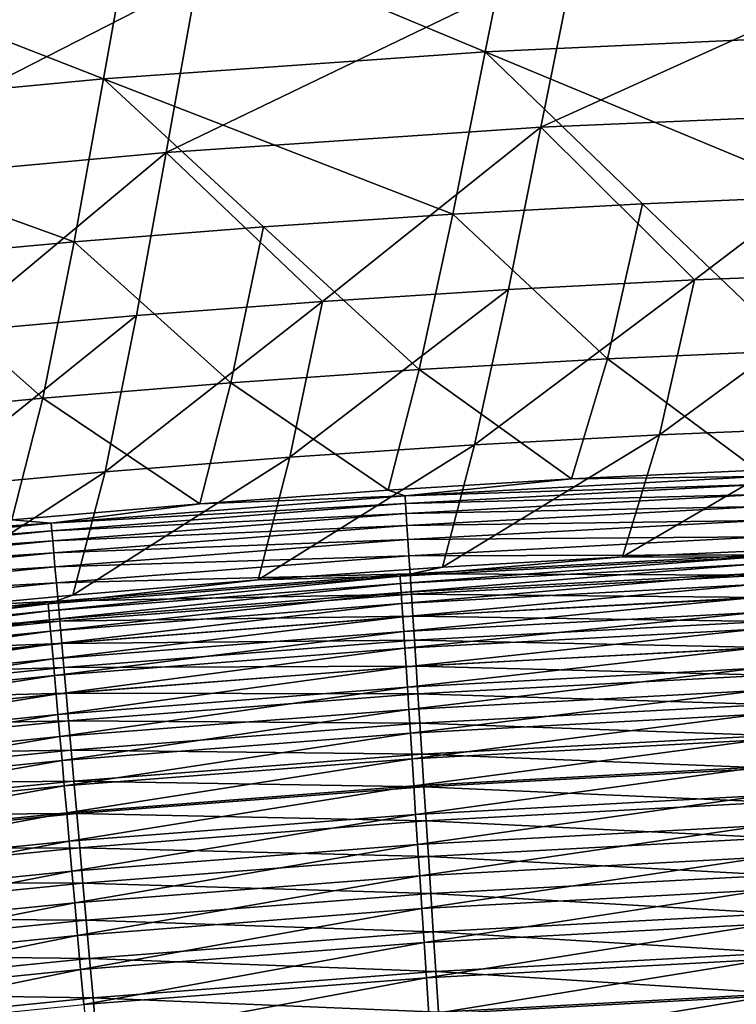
# Model space of a CAD drawing. Header units: metres. Extents: x 0 to 1400, y -1400 to 0.
# Tile 273 of 338: x 817 to 844, y -135 to -98. Entities that reach past the tile are written whole.
import ezdxf

# ---------------------------------------------------------------- set-up
doc = ezdxf.new("R2010")
doc.units = ezdxf.units.M

msp = doc.modelspace()

# ---------------------------------------------------------------- linework, layer by layer
at = {"layer": 'None'}
for points in [[(835.707336, -92.995537, -256.151703), (850.00647, -92.378143, -256.139282), (848.597961, -98.737732, -312.105896)], [(834.427734, -99.387321, -312.117767), (821.422302, -93.965294, -256.16391), (835.707336, -92.995537, -256.151703)], [(834.427734, -99.387321, -312.117767), (835.707336, -92.995537, -256.151703), (848.597961, -98.737732, -312.105896)], [(807.162109, -95.279083, -256.175842), (821.422302, -93.965294, -256.16391), (820.271362, -100.387978, -312.129456)], [(821.422302, -93.965294, -256.16391), (834.427734, -99.387321, -312.117767), (820.271362, -100.387978, -312.129456)], [(820.271362, -100.387978, -312.129456), (806.139832, -101.731453, -312.1409), (807.162109, -95.279083, -256.175842)], [(837.770447, -95.802605, -255.783234), (836.487122, -102.188072, -311.76825), (851.814026, -95.242218, -255.770767)], [(836.487122, -102.188072, -311.76825), (850.403198, -101.595322, -311.756378), (851.814026, -95.242218, -255.770767)], [(823.745605, -96.708725, -255.795364), (822.589233, -103.125397, -311.779846), (837.770447, -95.802605, -255.783234)], [(822.589233, -103.125397, -311.779846), (836.487122, -102.188072, -311.76825), (837.770447, -95.802605, -255.783234)], [(809.747559, -97.9524, -255.807129), (808.717896, -104.399185, -311.791107), (823.745605, -96.708725, -255.795364)], [(808.717896, -104.399185, -311.791107), (822.589233, -103.125397, -311.779846), (823.745605, -96.708725, -255.795364)], [(848.597961, -98.737732, -312.105896), (847.285217, -104.731667, -368.077606), (834.427734, -99.387321, -312.117767)], [(820.271362, -100.387978, -312.129456), (834.427734, -99.387321, -312.117767), (833.227356, -105.412666, -368.087524)], [(834.427734, -99.387321, -312.117767), (840.25531, -105.027962, -368.082581), (833.227356, -105.412666, -368.087524)], [(847.285217, -104.731667, -368.077606), (840.25531, -105.027962, -368.082581), (834.427734, -99.387321, -312.117767)], [(819.183044, -106.443222, -368.09729), (806.139832, -101.731453, -312.1409), (820.271362, -100.387978, -312.129456)], [(826.202759, -105.884758, -368.092438), (819.183044, -106.443222, -368.09729), (820.271362, -100.387978, -312.129456)], [(833.227356, -105.412666, -368.087524), (826.202759, -105.884758, -368.092438), (820.271362, -100.387978, -312.129456)], [(819.183044, -106.443222, -368.09729), (812.169434, -107.087036, -368.102081), (806.139832, -101.731453, -312.1409)], [(842.185059, -107.85218, -367.756226), (850.403198, -101.595322, -311.756378), (836.487122, -102.188072, -311.76825)], [(850.403198, -101.595322, -311.756378), (842.185059, -107.85218, -367.756226), (849.089233, -107.583435, -367.751282)], [(828.387756, -108.649124, -367.766022), (836.487122, -102.188072, -311.76825), (822.589233, -103.125397, -311.779846)], [(835.28418, -108.207748, -367.761169), (836.487122, -102.188072, -311.76825), (828.387756, -108.649124, -367.766022)], [(835.28418, -108.207748, -367.761169), (842.185059, -107.85218, -367.756226), (836.487122, -102.188072, -311.76825)], [(822.589233, -103.125397, -311.779846), (808.717896, -104.399185, -311.791107), (814.612427, -109.785255, -367.775604)], [(821.496826, -109.175293, -367.770844), (822.589233, -103.125397, -311.779846), (814.612427, -109.785255, -367.775604)], [(821.496826, -109.175293, -367.770844), (828.387756, -108.649124, -367.766022), (822.589233, -103.125397, -311.779846)], [(840.25531, -105.027962, -368.082581), (847.285217, -104.731667, -368.077606), (845.94104, -110.462967, -424.034454)], [(833.227356, -105.412666, -368.087524), (840.25531, -105.027962, -368.082581), (838.956543, -110.776886, -424.037811)], [(838.956543, -110.776886, -424.037811), (840.25531, -105.027962, -368.082581), (845.94104, -110.462967, -424.034454)], [(826.202759, -105.884758, -368.092438), (833.227356, -105.412666, -368.087524), (831.97406, -111.178688, -424.041107)], [(831.97406, -111.178688, -424.041107), (833.227356, -105.412666, -368.087524), (838.956543, -110.776886, -424.037811)], [(819.183044, -106.443222, -368.09729), (826.202759, -105.884758, -368.092438), (824.994873, -111.667366, -424.044342)], [(824.994873, -111.667366, -424.044342), (826.202759, -105.884758, -368.092438), (831.97406, -111.178688, -424.041107)], [(812.169434, -107.087036, -368.102081), (819.183044, -106.443222, -368.09729), (818.020508, -112.241913, -424.047577)], [(818.020508, -112.241913, -424.047577), (819.183044, -106.443222, -368.09729), (824.994873, -111.667366, -424.044342)], [(811.052246, -112.901299, -424.05072), (812.169434, -107.087036, -368.102081), (818.020508, -112.241913, -424.047577)], [(842.185059, -107.85218, -367.756226), (840.88623, -113.596268, -423.743256), (849.089233, -107.583435, -367.751282)], [(840.88623, -113.596268, -423.743256), (847.745483, -113.309891, -423.73999), (849.089233, -107.583435, -367.751282)], [(835.28418, -108.207748, -367.761169), (834.030212, -113.969002, -423.746521), (842.185059, -107.85218, -367.756226)], [(834.030212, -113.969002, -423.746521), (840.88623, -113.596268, -423.743256), (842.185059, -107.85218, -367.756226)], [(828.387756, -108.649124, -367.766022), (827.178528, -114.427063, -423.749756), (835.28418, -108.207748, -367.761169)], [(827.178528, -114.427063, -423.749756), (834.030212, -113.969002, -423.746521), (835.28418, -108.207748, -367.761169)], [(821.496826, -109.175293, -367.770844), (820.332275, -114.969452, -423.752991), (828.387756, -108.649124, -367.766022)], [(820.332275, -114.969452, -423.752991), (827.178528, -114.427063, -423.749756), (828.387756, -108.649124, -367.766022)], [(814.612427, -109.785255, -367.775604), (813.492432, -115.595161, -423.756195), (821.496826, -109.175293, -367.770844)], [(813.492432, -115.595161, -423.756195), (820.332275, -114.969452, -423.752991), (821.496826, -109.175293, -367.770844)], [(838.956543, -110.776886, -424.037811), (845.94104, -110.462967, -424.034454), (844.507813, -114.901627, -469.175873)], [(831.97406, -111.178688, -424.041107), (838.956543, -110.776886, -424.037811), (837.627258, -115.231415, -469.176697)], [(837.627258, -115.231415, -469.176697), (838.956543, -110.776886, -424.037811), (844.507813, -114.901627, -469.175873)], [(824.994873, -111.667366, -424.044342), (831.97406, -111.178688, -424.041107), (830.822388, -115.642654, -469.177063)], [(830.822388, -115.642654, -469.177063), (831.97406, -111.178688, -424.041107), (837.627258, -115.231415, -469.176697)], [(818.020508, -112.241913, -424.047577), (824.994873, -111.667366, -424.044342), (823.840942, -116.151688, -469.176971)], [(823.840942, -116.151688, -469.176971), (824.994873, -111.667366, -424.044342), (830.822388, -115.642654, -469.177063)], [(811.052246, -112.901299, -424.05072), (818.020508, -112.241913, -424.047577), (816.874939, -116.746742, -469.176422)], [(816.874939, -116.746742, -469.176422), (818.020508, -112.241913, -424.047577), (823.840942, -116.151688, -469.176971)], [(840.88623, -113.596268, -423.743256), (839.522766, -118.121513, -468.884491), (847.745483, -113.309891, -423.73999)], [(839.522766, -118.121513, -468.884491), (846.241028, -117.820259, -468.883636), (847.745483, -113.309891, -423.73999)], [(834.030212, -113.969002, -423.746521), (832.840149, -118.503632, -468.884918), (840.88623, -113.596268, -423.743256)], [(832.840149, -118.503632, -468.884918), (839.522766, -118.121513, -468.884491), (840.88623, -113.596268, -423.743256)], [(827.178528, -114.427063, -423.749756), (826.007507, -118.978569, -468.884949), (834.030212, -113.969002, -423.746521)], [(826.007507, -118.978569, -468.884949), (832.840149, -118.503632, -468.884918), (834.030212, -113.969002, -423.746521)], [(820.332275, -114.969452, -423.752991), (819.13562, -119.541382, -468.884552), (827.178528, -114.427063, -423.749756)], [(819.13562, -119.541382, -468.884552), (826.007507, -118.978569, -468.884949), (827.178528, -114.427063, -423.749756)], [(813.492432, -115.595161, -423.756195), (812.310181, -120.184166, -468.883759), (820.332275, -114.969452, -423.752991)], [(812.310181, -120.184166, -468.883759), (819.13562, -119.541382, -468.884552), (820.332275, -114.969452, -423.752991)], [(837.627258, -115.231415, -469.176697), (844.507813, -114.901627, -469.175873), (844.60022, -115.146683, -470.892548)], [(831.452332, -115.852798, -470.894226), (830.822388, -115.642654, -469.177063), (837.627258, -115.231415, -469.176697)], [(831.452332, -115.852798, -470.894226), (837.627258, -115.231415, -469.176697), (844.60022, -115.146683, -470.892548)], [(831.452332, -115.852798, -470.894226), (844.60022, -115.146683, -470.892548), (844.612, -115.436302, -472.614105)], [(823.840942, -116.151688, -469.176971), (830.822388, -115.642654, -469.177063), (831.452332, -115.852798, -470.894226)], [(844.612, -115.436302, -472.614105), (831.471069, -116.14212, -472.615753), (831.452332, -115.852798, -470.894226)], [(844.627014, -115.805267, -474.323456), (831.471069, -116.14212, -472.615753), (844.612, -115.436302, -472.614105)], [(818.327576, -116.867218, -470.894379), (823.840942, -116.151688, -469.176971), (831.452332, -115.852798, -470.894226)], [(831.471069, -116.14212, -472.615753), (818.327576, -116.867218, -470.894379), (831.452332, -115.852798, -470.894226)], [(831.471069, -116.14212, -472.615753), (844.627014, -115.805267, -474.323456), (831.494934, -116.510674, -474.325073)], [(831.494934, -116.510674, -474.325073), (844.627014, -115.805267, -474.323456), (844.645142, -116.252487, -476.016357)], [(818.327576, -116.867218, -470.894379), (816.874939, -116.746742, -469.176422), (823.840942, -116.151688, -469.176971)], [(818.327576, -116.867218, -470.894379), (831.471069, -116.14212, -472.615753), (818.353149, -117.156021, -472.615936)], [(818.353149, -117.156021, -472.615936), (831.471069, -116.14212, -472.615753), (831.494934, -116.510674, -474.325073)], [(844.645142, -116.252487, -476.016357), (831.523865, -116.957367, -476.017883), (831.494934, -116.510674, -474.325073)], [(844.666443, -116.776886, -477.688507), (831.523865, -116.957367, -476.017883), (844.645142, -116.252487, -476.016357)], [(809.93396, -117.425499, -469.175415), (816.874939, -116.746742, -469.176422), (818.327576, -116.867218, -470.894379)], [(831.494934, -116.510674, -474.325073), (818.385681, -117.523895, -474.325256), (818.353149, -117.156021, -472.615936)], [(831.523865, -116.957367, -476.017883), (818.385681, -117.523895, -474.325256), (831.494934, -116.510674, -474.325073)], [(844.666443, -116.776886, -477.688507), (831.557739, -117.481133, -477.690002), (831.523865, -116.957367, -476.017883)], [(844.690857, -117.377365, -479.335693), (831.557739, -117.481133, -477.690002), (844.666443, -116.776886, -477.688507)], [(805.234924, -118.181816, -470.892975), (809.93396, -117.425499, -469.175415), (818.327576, -116.867218, -470.894379)], [(805.234924, -118.181816, -470.892975), (818.327576, -116.867218, -470.894379), (818.353149, -117.156021, -472.615936)], [(818.353149, -117.156021, -472.615936), (805.26709, -118.469894, -472.614594), (805.234924, -118.181816, -470.892975)], [(818.385681, -117.523895, -474.325256), (805.26709, -118.469894, -472.614594), (818.353149, -117.156021, -472.615936)], [(831.523865, -116.957367, -476.017883), (818.42511, -117.969772, -476.018097), (818.385681, -117.523895, -474.325256)], [(831.557739, -117.481133, -477.690002), (818.42511, -117.969772, -476.018097), (831.523865, -116.957367, -476.017883)], [(818.385681, -117.523895, -474.325256), (805.308105, -118.836853, -474.323975), (805.26709, -118.469894, -472.614594)], [(818.42511, -117.969772, -476.018097), (805.308105, -118.836853, -474.323975), (818.385681, -117.523895, -474.325256)], [(831.557739, -117.481133, -477.690002), (818.471313, -118.492561, -477.690216), (818.42511, -117.969772, -476.018097)], [(831.596558, -118.080864, -479.337128), (818.471313, -118.492561, -477.690216), (831.557739, -117.481133, -477.690002)], [(844.690857, -117.377365, -479.335693), (831.596558, -118.080864, -479.337128), (831.557739, -117.481133, -477.690002)], [(844.718262, -118.052849, -480.953674), (831.596558, -118.080864, -479.337128), (844.690857, -117.377365, -479.335693)], [(846.241028, -117.820259, -468.883636), (839.522766, -118.121513, -468.884491), (844.345459, -118.129211, -470.464417)], [(818.42511, -117.969772, -476.018097), (805.357788, -119.281631, -476.016907), (805.308105, -118.836853, -474.323975)], [(818.471313, -118.492561, -477.690216), (805.357788, -119.281631, -476.016907), (818.42511, -117.969772, -476.018097)], [(818.471313, -118.492561, -477.690216), (831.596558, -118.080864, -479.337128), (818.524231, -119.091179, -479.337341)], [(818.524231, -119.091179, -479.337341), (831.596558, -118.080864, -479.337128), (831.640198, -118.755493, -480.955048)], [(844.345459, -118.129211, -470.464417), (839.522766, -118.121513, -468.884491), (831.269165, -118.840469, -470.465942)], [(839.522766, -118.121513, -468.884491), (832.840149, -118.503632, -468.884918), (831.269165, -118.840469, -470.465942)], [(844.345459, -118.129211, -470.464417), (831.269165, -118.840469, -470.465942), (831.286621, -119.106911, -472.051605)], [(844.345459, -118.129211, -470.464417), (831.286621, -119.106911, -472.051605), (844.356506, -118.395935, -472.05011)], [(831.596558, -118.080864, -479.337128), (844.718262, -118.052849, -480.953674), (831.640198, -118.755493, -480.955048)], [(831.640198, -118.755493, -480.955048), (844.718262, -118.052849, -480.953674), (844.748657, -118.802246, -482.538177)], [(805.357788, -119.281631, -476.016907), (818.471313, -118.492561, -477.690216), (805.416077, -119.803131, -477.689087)], [(805.416077, -119.803131, -477.689087), (818.471313, -118.492561, -477.690216), (818.524231, -119.091179, -479.337341)], [(831.269165, -118.840469, -470.465942), (832.840149, -118.503632, -468.884918), (826.007507, -118.978569, -468.884949)], [(844.356506, -118.395935, -472.05011), (831.286621, -119.106911, -472.051605), (831.308777, -119.446335, -473.626007)], [(844.356506, -118.395935, -472.05011), (831.308777, -119.446335, -473.626007), (844.370544, -118.735748, -473.624573)], [(831.269165, -118.840469, -470.465942), (826.007507, -118.978569, -468.884949), (818.215576, -119.858162, -470.466034)], [(831.269165, -118.840469, -470.465942), (818.215576, -119.858162, -470.466034), (818.239258, -120.124123, -472.051727)], [(826.007507, -118.978569, -468.884949), (819.13562, -119.541382, -468.884552), (818.215576, -119.858162, -470.466034)], [(831.286621, -119.106911, -472.051605), (831.269165, -118.840469, -470.465942), (818.239258, -120.124123, -472.051727)], [(818.58374, -119.764549, -480.955261), (818.524231, -119.091179, -479.337341), (831.640198, -118.755493, -480.955048)], [(818.58374, -119.764549, -480.955261), (831.640198, -118.755493, -480.955048), (831.688599, -119.503937, -482.53949)], [(844.370544, -118.735748, -473.624573), (831.308777, -119.446335, -473.626007), (831.335693, -119.857735, -475.185242)], [(844.370544, -118.735748, -473.624573), (831.335693, -119.857735, -475.185242), (844.387573, -119.147636, -475.183838)], [(831.688599, -119.503937, -482.53949), (831.640198, -118.755493, -480.955048), (844.748657, -118.802246, -482.538177)], [(844.748657, -118.802246, -482.538177), (844.781982, -119.624283, -484.085205), (831.688599, -119.503937, -482.53949)], [(805.482727, -120.400291, -479.336304), (805.416077, -119.803131, -477.689087), (818.524231, -119.091179, -479.337341)], [(818.524231, -119.091179, -479.337341), (818.58374, -119.764549, -480.955261), (805.482727, -120.400291, -479.336304)], [(818.239258, -120.124123, -472.051727), (818.26947, -120.462921, -473.626129), (831.286621, -119.106911, -472.051605)], [(831.286621, -119.106911, -472.051605), (818.26947, -120.462921, -473.626129), (831.308777, -119.446335, -473.626007)], [(844.387573, -119.147636, -475.183838), (831.335693, -119.857735, -475.185242), (831.367249, -120.340118, -476.725372)], [(844.387573, -119.147636, -475.183838), (831.367249, -120.340118, -476.725372), (844.407471, -119.630615, -476.72403)], [(818.58374, -119.764549, -480.955261), (805.557739, -121.072021, -480.954315), (805.482727, -120.400291, -479.336304)], [(805.557739, -121.072021, -480.954315), (818.58374, -119.764549, -480.955261), (818.649719, -120.511589, -482.539703)], [(818.215576, -119.858162, -470.466034), (819.13562, -119.541382, -468.884552), (812.310181, -120.184166, -468.883759)], [(831.308777, -119.446335, -473.626007), (818.26947, -120.462921, -473.626129), (818.30603, -120.873558, -475.185394)], [(831.308777, -119.446335, -473.626007), (818.30603, -120.873558, -475.185394), (831.335693, -119.857735, -475.185242)], [(818.649719, -120.511589, -482.539703), (818.58374, -119.764549, -480.955261), (831.688599, -119.503937, -482.53949)], [(831.688599, -119.503937, -482.53949), (831.741699, -120.324905, -484.086456), (818.649719, -120.511589, -482.539703)], [(844.407471, -119.630615, -476.72403), (831.367249, -120.340118, -476.725372), (831.403381, -120.892471, -478.242523)], [(844.407471, -119.630615, -476.72403), (831.403381, -120.892471, -478.242523), (844.430359, -120.18367, -478.241211)], [(844.781982, -119.624283, -484.085205), (831.741699, -120.324905, -484.086456), (831.688599, -119.503937, -482.53949)], [(831.741699, -120.324905, -484.086456), (844.781982, -119.624283, -484.085205), (844.818176, -120.516853, -485.591736)], [(818.215576, -119.858162, -470.466034), (812.310181, -120.184166, -468.883759), (805.193604, -121.174225, -470.464691)], [(818.215576, -119.858162, -470.466034), (805.193604, -121.174225, -470.464691), (805.22345, -121.439514, -472.050446)], [(818.239258, -120.124123, -472.051727), (818.215576, -119.858162, -470.466034), (805.22345, -121.439514, -472.050446)], [(805.22345, -121.439514, -472.050446), (805.261414, -121.777466, -473.624939), (818.239258, -120.124123, -472.051727)], [(805.261414, -121.777466, -473.624939), (818.26947, -120.462921, -473.626129), (818.239258, -120.124123, -472.051727)], [(831.335693, -119.857735, -475.185242), (818.30603, -120.873558, -475.185394), (818.348938, -121.355042, -476.725525)], [(831.335693, -119.857735, -475.185242), (818.348938, -121.355042, -476.725525), (831.367249, -120.340118, -476.725372)], [(818.26947, -120.462921, -473.626129), (805.261414, -121.777466, -473.624939), (805.307434, -122.187088, -475.184265)], [(818.26947, -120.462921, -473.626129), (805.307434, -122.187088, -475.184265), (818.30603, -120.873558, -475.185394)], [(831.367249, -120.340118, -476.725372), (818.348938, -121.355042, -476.725525), (818.39801, -121.906364, -478.242706)], [(831.367249, -120.340118, -476.725372), (818.39801, -121.906364, -478.242706), (831.403381, -120.892471, -478.242523)], [(831.741699, -120.324905, -484.086456), (818.722107, -121.331009, -484.08667), (818.649719, -120.511589, -482.539703)], [(818.722107, -121.331009, -484.08667), (831.741699, -120.324905, -484.086456), (831.799316, -121.216316, -485.592896)], [(844.430359, -120.18367, -478.241211), (831.403381, -120.892471, -478.242523), (831.44397, -121.513817, -479.732758)], [(844.430359, -120.18367, -478.241211), (831.44397, -121.513817, -479.732758), (844.455994, -120.805809, -479.731506)], [(831.799316, -121.216316, -485.592896), (831.741699, -120.324905, -484.086456), (844.818176, -120.516853, -485.591736)], [(805.640991, -121.817238, -482.538818), (805.557739, -121.072021, -480.954315), (818.649719, -120.511589, -482.539703)], [(818.649719, -120.511589, -482.539703), (818.722107, -121.331009, -484.08667), (805.640991, -121.817238, -482.538818)], [(844.455994, -120.805809, -479.731506), (831.44397, -121.513817, -479.732758), (831.489075, -122.203148, -481.192169)], [(844.455994, -120.805809, -479.731506), (831.489075, -122.203148, -481.192169), (844.484497, -121.496025, -481.190979)], [(844.818176, -120.516853, -485.591736), (844.857178, -121.477684, -487.054932), (831.799316, -121.216316, -485.592896)], [(818.30603, -120.873558, -475.185394), (805.307434, -122.187088, -475.184265), (805.361389, -122.667374, -476.724487)], [(818.30603, -120.873558, -475.185394), (805.361389, -122.667374, -476.724487), (818.348938, -121.355042, -476.725525)], [(831.403381, -120.892471, -478.242523), (818.39801, -121.906364, -478.242706), (818.453247, -122.526535, -479.732941)], [(831.403381, -120.892471, -478.242523), (818.453247, -122.526535, -479.732941), (831.44397, -121.513817, -479.732758)], [(818.80072, -122.220741, -485.59314), (818.722107, -121.331009, -484.08667), (831.799316, -121.216316, -485.592896)], [(831.799316, -121.216316, -485.592896), (831.861328, -122.17588, -487.05603), (818.80072, -122.220741, -485.59314)], [(844.857178, -121.477684, -487.054932), (831.861328, -122.17588, -487.05603), (831.799316, -121.216316, -485.592896)], [(818.348938, -121.355042, -476.725525), (805.361389, -122.667374, -476.724487), (805.423218, -123.217339, -478.24173)], [(818.348938, -121.355042, -476.725525), (805.423218, -123.217339, -478.24173), (818.39801, -121.906364, -478.242706)], [(818.722107, -121.331009, -484.08667), (805.732239, -122.634674, -484.085876), (805.640991, -121.817238, -482.538818)], [(805.732239, -122.634674, -484.085876), (818.722107, -121.331009, -484.08667), (818.80072, -122.220741, -485.59314)], [(831.44397, -121.513817, -479.732758), (818.453247, -122.526535, -479.732941), (818.514526, -123.214561, -481.192352)], [(831.44397, -121.513817, -479.732758), (818.514526, -123.214561, -481.192352), (831.489075, -122.203148, -481.192169)], [(844.484497, -121.496025, -481.190979), (831.489075, -122.203148, -481.192169), (831.538452, -122.959274, -482.617035)], [(844.484497, -121.496025, -481.190979), (831.538452, -122.959274, -482.617035), (844.515747, -122.253151, -482.615906)], [(831.861328, -122.17588, -487.05603), (844.857178, -121.477684, -487.054932), (844.898804, -122.504478, -488.472015)], [(818.39801, -121.906364, -478.242706), (805.423218, -123.217339, -478.24173), (805.492676, -123.835991, -479.732025)], [(818.39801, -121.906364, -478.242706), (805.492676, -123.835991, -479.732025), (818.453247, -122.526535, -479.732941)], [(805.831299, -123.522247, -485.592407), (805.732239, -122.634674, -484.085876), (818.80072, -122.220741, -485.59314)], [(818.80072, -122.220741, -485.59314), (818.885315, -123.178497, -487.056274), (805.831299, -123.522247, -485.592407)], [(831.489075, -122.203148, -481.192169), (818.514526, -123.214561, -481.192352), (818.581726, -123.969254, -482.617249)], [(831.489075, -122.203148, -481.192169), (818.581726, -123.969254, -482.617249), (831.538452, -122.959274, -482.617035)], [(831.861328, -122.17588, -487.05603), (818.885315, -123.178497, -487.056274), (818.80072, -122.220741, -485.59314)], [(818.885315, -123.178497, -487.056274), (831.861328, -122.17588, -487.05603), (831.927673, -123.201309, -488.473053)], [(844.515747, -122.253151, -482.615906), (831.538452, -122.959274, -482.617035), (831.592102, -123.780289, -484.004608)], [(844.515747, -122.253151, -482.615906), (831.592102, -123.780289, -484.004608), (844.549683, -123.075249, -484.00354)], [(831.927673, -123.201309, -488.473053), (831.861328, -122.17588, -487.05603), (844.898804, -122.504478, -488.472015)], [(818.453247, -122.526535, -479.732941), (805.492676, -123.835991, -479.732025), (805.569763, -124.522331, -481.191528)], [(818.453247, -122.526535, -479.732941), (805.569763, -124.522331, -481.191528), (818.514526, -123.214561, -481.192352)], [(844.898804, -122.504478, -488.472015), (844.942993, -123.594948, -489.84021), (831.927673, -123.201309, -488.473053)], [(831.538452, -122.959274, -482.617035), (818.581726, -123.969254, -482.617249), (818.654663, -124.788712, -484.004791)], [(831.538452, -122.959274, -482.617035), (818.654663, -124.788712, -484.004791), (831.592102, -123.780289, -484.004608)], [(818.514526, -123.214561, -481.192352), (805.569763, -124.522331, -481.191528), (805.654297, -125.275185, -482.616486)], [(818.514526, -123.214561, -481.192352), (805.654297, -125.275185, -482.616486), (818.581726, -123.969254, -482.617249)], [(818.885315, -123.178497, -487.056274), (805.937988, -124.477684, -487.055603), (805.831299, -123.522247, -485.592407)], [(805.937988, -124.477684, -487.055603), (818.885315, -123.178497, -487.056274), (818.975708, -124.201988, -488.473297)], [(818.975708, -124.201988, -488.473297), (818.885315, -123.178497, -487.056274), (831.927673, -123.201309, -488.473053)], [(831.927673, -123.201309, -488.473053), (831.998047, -124.290321, -489.841187), (818.975708, -124.201988, -488.473297)], [(844.549683, -123.075249, -484.00354), (831.592102, -123.780289, -484.004608), (831.649841, -124.664078, -485.352264)], [(844.549683, -123.075249, -484.00354), (831.649841, -124.664078, -485.352264), (844.586182, -123.960213, -485.351257)], [(844.942993, -123.594948, -489.84021), (831.998047, -124.290321, -489.841187), (831.927673, -123.201309, -488.473053)], [(831.592102, -123.780289, -484.004608), (818.654663, -124.788712, -484.004791), (818.733154, -125.670815, -485.352478)], [(831.592102, -123.780289, -484.004608), (818.733154, -125.670815, -485.352478), (831.649841, -124.664078, -485.352264)], [(831.998047, -124.290321, -489.841187), (844.942993, -123.594948, -489.84021), (844.989746, -124.746788, -491.156708)], [(818.581726, -123.969254, -482.617249), (805.654297, -125.275185, -482.616486), (805.746155, -126.092644, -484.00412)], [(818.581726, -123.969254, -482.617249), (805.746155, -126.092644, -484.00412), (818.654663, -124.788712, -484.004791)], [(844.586182, -123.960213, -485.351257), (831.649841, -124.664078, -485.352264), (831.711548, -125.608528, -486.657471)], [(844.586182, -123.960213, -485.351257), (831.711548, -125.608528, -486.657471), (844.625183, -124.905937, -486.656525)], [(806.051941, -125.498695, -488.472687), (805.937988, -124.477684, -487.055603), (818.975708, -124.201988, -488.473297)], [(818.975708, -124.201988, -488.473297), (819.071716, -125.288933, -489.8414), (806.051941, -125.498695, -488.472687)], [(831.998047, -124.290321, -489.841187), (819.071716, -125.288933, -489.8414), (818.975708, -124.201988, -488.473297)], [(832.072388, -125.440628, -491.157593), (819.071716, -125.288933, -489.8414), (831.998047, -124.290321, -489.841187)], [(844.989746, -124.746788, -491.156708), (832.072388, -125.440628, -491.157593), (831.998047, -124.290321, -489.841187)], [(818.654663, -124.788712, -484.004791), (805.746155, -126.092644, -484.00412), (805.844971, -126.972603, -485.351868)], [(818.654663, -124.788712, -484.004791), (805.844971, -126.972603, -485.351868), (818.733154, -125.670815, -485.352478)], [(831.649841, -124.664078, -485.352264), (818.733154, -125.670815, -485.352478), (818.817078, -126.613472, -486.657684)], [(831.649841, -124.664078, -485.352264), (818.817078, -126.613472, -486.657684), (831.711548, -125.608528, -486.657471)], [(845.038818, -125.957726, -492.418701), (832.072388, -125.440628, -491.157593), (844.989746, -124.746788, -491.156708)], [(844.625183, -124.905937, -486.656525), (831.711548, -125.608528, -486.657471), (831.7771, -126.611549, -487.917603)], [(844.625183, -124.905937, -486.656525), (831.7771, -126.611549, -487.917603), (844.666626, -125.910316, -487.916718)], [(819.071716, -125.288933, -489.8414), (806.173035, -126.583023, -489.840881), (806.051941, -125.498695, -488.472687)], [(806.173035, -126.583023, -489.840881), (819.071716, -125.288933, -489.8414), (819.173157, -126.437057, -491.157837)], [(831.711548, -125.608528, -486.657471), (818.817078, -126.613472, -486.657684), (818.906128, -127.614571, -487.917816)], [(831.711548, -125.608528, -486.657471), (818.906128, -127.614571, -487.917816), (831.7771, -126.611549, -487.917603)], [(819.173157, -126.437057, -491.157837), (819.071716, -125.288933, -489.8414), (832.072388, -125.440628, -491.157593)], [(819.173157, -126.437057, -491.157837), (832.072388, -125.440628, -491.157593), (832.150574, -126.649933, -492.419525)], [(832.072388, -125.440628, -491.157593), (845.038818, -125.957726, -492.418701), (832.150574, -126.649933, -492.419525)], [(818.733154, -125.670815, -485.352478), (805.844971, -126.972603, -485.351868), (805.950562, -127.912964, -486.657104)], [(818.733154, -125.670815, -485.352478), (805.950562, -127.912964, -486.657104), (818.817078, -126.613472, -486.657684)], [(844.666626, -125.910316, -487.916718), (831.7771, -126.611549, -487.917603), (831.846313, -127.671021, -489.130157)], [(844.666626, -125.910316, -487.916718), (831.846313, -127.671021, -489.130157), (844.710388, -126.971222, -489.129333)], [(832.150574, -126.649933, -492.419525), (845.038818, -125.957726, -492.418701), (845.09021, -127.225464, -493.623413)], [(818.817078, -126.613472, -486.657684), (805.950562, -127.912964, -486.657104), (806.062683, -128.911636, -487.917328)], [(818.817078, -126.613472, -486.657684), (806.062683, -128.911636, -487.917328), (818.906128, -127.614571, -487.917816)], [(806.300842, -127.728371, -491.157379), (806.173035, -126.583023, -489.840881), (819.173157, -126.437057, -491.157837)], [(806.300842, -127.728371, -491.157379), (819.173157, -126.437057, -491.157837), (819.279724, -127.644073, -492.419739)], [(831.7771, -126.611549, -487.917603), (818.906128, -127.614571, -487.917816), (819.000244, -128.672028, -489.130341)], [(831.7771, -126.611549, -487.917603), (819.000244, -128.672028, -489.130341), (831.846313, -127.671021, -489.130157)], [(819.173157, -126.437057, -491.157837), (832.150574, -126.649933, -492.419525), (819.279724, -127.644073, -492.419739)], [(819.279724, -127.644073, -492.419739), (832.150574, -126.649933, -492.419525), (832.232422, -127.915962, -493.624176)], [(832.150574, -126.649933, -492.419525), (845.09021, -127.225464, -493.623413), (832.232422, -127.915962, -493.624176)], [(844.710388, -126.971222, -489.129333), (831.846313, -127.671021, -489.130157), (831.919067, -128.784836, -490.29248)], [(831.919067, -128.784836, -490.29248), (844.756348, -128.086563, -490.291718), (844.710388, -126.971222, -489.129333)], [(832.232422, -127.915962, -493.624176), (845.09021, -127.225464, -493.623413), (845.143799, -128.547592, -494.768158)], [(818.906128, -127.614571, -487.917816), (806.062683, -128.911636, -487.917328), (806.181091, -129.966522, -489.129913)], [(818.906128, -127.614571, -487.917816), (806.181091, -129.966522, -489.129913), (819.000244, -128.672028, -489.130341)], [(806.300842, -127.728371, -491.157379), (819.279724, -127.644073, -492.419739), (806.435242, -128.93248, -492.419342)], [(806.435242, -128.93248, -492.419342), (819.279724, -127.644073, -492.419739), (819.391357, -128.9077, -493.62439)], [(831.846313, -127.671021, -489.130157), (819.000244, -128.672028, -489.130341), (819.099182, -129.783707, -490.292694)], [(831.846313, -127.671021, -489.130157), (819.099182, -129.783707, -490.292694), (831.919067, -128.784836, -490.29248)], [(819.279724, -127.644073, -492.419739), (832.232422, -127.915962, -493.624176), (819.391357, -128.9077, -493.62439)], [(819.391357, -128.9077, -493.62439), (832.232422, -127.915962, -493.624176), (832.317749, -129.236298, -494.76886)], [(831.995239, -129.950912, -491.402069), (844.756348, -128.086563, -490.291718), (831.919067, -128.784836, -490.29248)], [(844.756348, -128.086563, -490.291718), (831.995239, -129.950912, -491.402069), (844.804504, -129.254227, -491.401367)], [(832.232422, -127.915962, -493.624176), (845.143799, -128.547592, -494.768158), (832.317749, -129.236298, -494.76886)], [(819.000244, -128.672028, -489.130341), (806.181091, -129.966522, -489.129913), (806.305664, -131.075516, -490.292328)], [(819.000244, -128.672028, -489.130341), (806.305664, -131.075516, -490.292328), (819.099182, -129.783707, -490.292694)], [(831.919067, -128.784836, -490.29248), (819.099182, -129.783707, -490.292694), (819.202759, -130.94754, -491.402252)], [(819.202759, -130.94754, -491.402252), (831.995239, -129.950912, -491.402069), (831.919067, -128.784836, -490.29248)], [(832.317749, -129.236298, -494.76886), (845.143799, -128.547592, -494.768158), (845.199463, -129.921234, -495.85083)], [(819.391357, -128.9077, -493.62439), (806.575989, -130.193054, -493.624054), (806.435242, -128.93248, -492.419342)], [(819.507751, -130.225525, -494.769073), (806.575989, -130.193054, -493.624054), (819.391357, -128.9077, -493.62439)], [(832.317749, -129.236298, -494.76886), (819.507751, -130.225525, -494.769073), (819.391357, -128.9077, -493.62439)], [(832.406372, -130.608063, -495.85144), (819.507751, -130.225525, -494.769073), (832.317749, -129.236298, -494.76886)], [(844.804504, -129.254227, -491.401367), (831.995239, -129.950912, -491.402069), (832.074646, -131.166992, -492.456421)], [(844.804504, -129.254227, -491.401367), (832.074646, -131.166992, -492.456421), (844.854736, -130.47197, -492.45578)], [(845.199463, -129.921234, -495.85083), (832.406372, -130.608063, -495.85144), (832.317749, -129.236298, -494.76886)], [(819.099182, -129.783707, -490.292694), (806.305664, -131.075516, -490.292328), (806.435974, -132.236511, -491.401947)], [(819.099182, -129.783707, -490.292694), (806.435974, -132.236511, -491.401947), (819.202759, -130.94754, -491.402252)], [(819.31073, -132.161301, -492.456604), (831.995239, -129.950912, -491.402069), (819.202759, -130.94754, -491.402252)], [(831.995239, -129.950912, -491.402069), (819.31073, -132.161301, -492.456604), (832.074646, -131.166992, -492.456421)], [(845.257141, -131.343369, -496.869385), (832.406372, -130.608063, -495.85144), (845.199463, -129.921234, -495.85083)], [(806.575989, -130.193054, -493.624054), (819.507751, -130.225525, -494.769073), (806.722717, -131.50769, -494.768768)], [(806.722717, -131.50769, -494.768768), (819.507751, -130.225525, -494.769073), (819.628662, -131.594681, -495.851654)], [(819.507751, -130.225525, -494.769073), (832.406372, -130.608063, -495.85144), (819.628662, -131.594681, -495.851654)], [(819.628662, -131.594681, -495.851654), (832.406372, -130.608063, -495.85144), (832.498169, -132.028259, -496.869934)], [(844.854736, -130.47197, -492.45578), (832.074646, -131.166992, -492.456421), (832.157166, -132.43045, -493.453552)], [(832.157166, -132.43045, -493.453552), (844.90686, -131.737167, -493.453003), (844.854736, -130.47197, -492.45578)], [(832.406372, -130.608063, -495.85144), (845.257141, -131.343369, -496.869385), (832.498169, -132.028259, -496.869934)], [(819.202759, -130.94754, -491.402252), (806.435974, -132.236511, -491.401947), (806.571899, -133.447327, -492.456329)], [(806.571899, -133.447327, -492.456329), (819.31073, -132.161301, -492.456604), (819.202759, -130.94754, -491.402252)], [(832.074646, -131.166992, -492.456421), (819.31073, -132.161301, -492.456604), (819.422974, -133.422333, -493.453735)], [(832.074646, -131.166992, -492.456421), (819.422974, -133.422333, -493.453735), (832.157166, -132.43045, -493.453552)], [(832.498169, -132.028259, -496.869934), (845.257141, -131.343369, -496.869385), (845.316589, -132.811005, -497.821838)], [(806.722717, -131.50769, -494.768768), (819.628662, -131.594681, -495.851654), (806.875122, -132.87355, -495.85141)], [(806.875122, -132.87355, -495.85141), (819.628662, -131.594681, -495.851654), (819.753784, -133.012161, -496.870148)], [(819.628662, -131.594681, -495.851654), (832.498169, -132.028259, -496.869934), (819.753784, -133.012161, -496.870148)], [(832.242615, -133.73851, -494.391663), (844.90686, -131.737167, -493.453003), (832.157166, -132.43045, -493.453552)], [(832.242615, -133.73851, -494.391663), (844.960876, -133.047043, -494.391174), (844.90686, -131.737167, -493.453003)], [(806.713135, -134.705307, -493.453522), (819.31073, -132.161301, -492.456604), (806.571899, -133.447327, -492.456329)], [(819.31073, -132.161301, -492.456604), (806.713135, -134.705307, -493.453522), (819.422974, -133.422333, -493.453735)], [(819.753784, -133.012161, -496.870148), (832.498169, -132.028259, -496.869934), (832.592896, -133.493896, -497.822327)], [(832.498169, -132.028259, -496.869934), (845.316589, -132.811005, -497.821838), (832.592896, -133.493896, -497.822327)], [(832.157166, -132.43045, -493.453552), (819.422974, -133.422333, -493.453735), (819.539124, -134.727875, -494.391846)], [(819.539124, -134.727875, -494.391846), (832.242615, -133.73851, -494.391663), (832.157166, -132.43045, -493.453552)], [(806.875122, -132.87355, -495.85141), (819.753784, -133.012161, -496.870148), (807.032959, -134.287628, -496.869934)], [(832.592896, -133.493896, -497.822327), (845.316589, -132.811005, -497.821838), (845.377808, -134.321136, -498.706177)], [(807.032959, -134.287628, -496.869934), (819.753784, -133.012161, -496.870148), (819.882996, -134.475006, -497.82251)], [(819.753784, -133.012161, -496.870148), (832.592896, -133.493896, -497.822327), (819.882996, -134.475006, -497.82251)], [(832.33075, -135.088425, -495.26889), (844.960876, -133.047043, -494.391174), (832.242615, -133.73851, -494.391663)], [(832.33075, -135.088425, -495.26889), (845.016602, -134.398819, -495.268433), (844.960876, -133.047043, -494.391174)], [(819.422974, -133.422333, -493.453735), (806.713135, -134.705307, -493.453522), (806.859375, -136.007706, -494.391663)], [(819.422974, -133.422333, -493.453735), (806.859375, -136.007706, -494.391663), (819.539124, -134.727875, -494.391846)], [(819.882996, -134.475006, -497.82251), (832.592896, -133.493896, -497.822327), (832.690308, -135.001953, -498.706604)], [(832.592896, -133.493896, -497.822327), (845.377808, -134.321136, -498.706177), (832.690308, -135.001953, -498.706604)], [(819.658997, -136.075195, -495.269073), (832.242615, -133.73851, -494.391663), (819.539124, -134.727875, -494.391846)], [(819.658997, -136.075195, -495.269073), (832.33075, -135.088425, -495.26889), (832.242615, -133.73851, -494.391663)], [(819.882996, -134.475006, -497.82251), (807.195862, -135.746948, -497.822357), (807.032959, -134.287628, -496.869934)], [(832.690308, -135.001953, -498.706604), (845.377808, -134.321136, -498.706177), (845.440552, -135.870743, -499.520355)], [(820.015869, -135.980179, -498.706757), (807.195862, -135.746948, -497.822357), (819.882996, -134.475006, -497.82251)], [(832.690308, -135.001953, -498.706604), (820.015869, -135.980179, -498.706757), (819.882996, -134.475006, -497.82251)], [(832.421448, -136.477417, -496.083374), (845.016602, -134.398819, -495.268433), (832.33075, -135.088425, -495.26889)], [(832.421448, -136.477417, -496.083374), (845.073914, -135.789734, -496.082947), (845.016602, -134.398819, -495.268433)]]:
    msp.add_3dface(points, dxfattribs=at)

doc.saveas('drawing.dxf')
